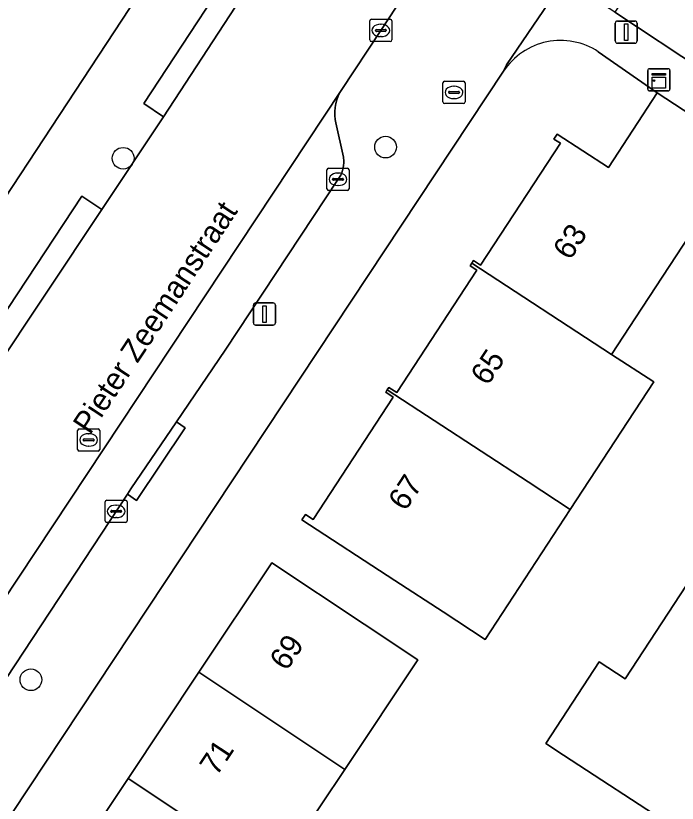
# Model space of a CAD drawing. Extents: x 159279 to 160377, y 384531 to 385888.
# Drawn here: x 159508.58 to 159538.35, y 385190.61 to 385226.08 of the extents above; entities that cross this region are included whole.
import ezdxf

# ---------------------------------------------------------------- set-up
doc = ezdxf.new("R2010")
doc.units = 0
for name, color, linetype in [('IMGEO_Boom', 7, 'Continuous'), ('IMGEO_Brandkraan', 7, 'Continuous'), ('IMGEO_Erf', 7, 'Continuous'), ('IMGEO_Groenvoorziening', 7, 'Continuous'), ('IMGEO_Hek', 7, 'Continuous'), ('IMGEO_Kast', 7, 'Continuous'), ('IMGEO_Kolk', 7, 'Continuous'), ('IMGEO_Lichtmast', 7, 'Continuous'), ('IMGEO_Openbare_ruimte_label', 7, 'Continuous'), ('IMGEO_Pand', 7, 'Continuous'), ('IMGEO_Pand_nummerreeks', 7, 'Continuous'), ('IMGEO_Parkeervlak_open', 7, 'Continuous'), ('IMGEO_Rijbaan_lokaal_open', 7, 'Continuous'), ('IMGEO_Rioolput', 7, 'Continuous'), ('IMGEO_Voetpad_open', 7, 'Continuous')]:
    doc.layers.add(name, color=color, linetype=linetype)

msp = doc.modelspace()

# ---------------------------------------------------------------- linework, layer by layer
at = {"layer": 'IMGEO_Boom'}
for centre in [(159525.22, 385220.165), (159513.411, 385219.659), (159509.258, 385196.175)]:
    msp.add_circle(centre, 0.489, dxfattribs=at)
at = {"layer": 'IMGEO_Brandkraan'}
for p, q in [((159527.802, 385222.202), (159527.802, 385223.054)), ((159527.877, 385223.128), (159528.729, 385223.128)), ((159528.29, 385222.908), (159528.315, 385222.908)), ((159528.803, 385223.054), (159528.803, 385222.202)), ((159528.061, 385222.622), (159528.061, 385222.634)), ((159528.499, 385222.585), (159528.101, 385222.585)), ((159528.104, 385222.671), (159528.502, 385222.671)), ((159528.545, 385222.634), (159528.545, 385222.622)), ((159528.729, 385222.128), (159527.877, 385222.128)), ((159528.313, 385222.348), (159528.288, 385222.348))]:
    msp.add_line(p, q, dxfattribs=at)
for points in [[(159527.802, 385222.202), (159527.802, 385223.054)], [(159527.877, 385223.128), (159528.729, 385223.128)], [(159528.803, 385223.054), (159528.803, 385222.202)], [(159528.729, 385222.128), (159527.877, 385222.128)]]:
    msp.add_lwpolyline(points, dxfattribs=at)
for centre, radius, start, end in [((159527.879, 385223.052), 0.0765, 91.552, 178.448), ((159527.879, 385223.052), 0.0765, 91.552, 178.448), ((159528.727, 385223.052), 0.0765, 1.552, 88.448), ((159528.727, 385223.052), 0.0765, 1.552, 88.448), ((159528.101, 385222.631), 0.0403, 85.8775, 175.7526), ((159528.098, 385222.621), 0.0366, 178.938, 274.7102), ((159528.502, 385222.628), 0.043, 264.8664, 352.4533), ((159528.506, 385222.633), 0.0386, 1.7309, 96.639), ((159527.879, 385222.204), 0.0765, 181.552, 268.448), ((159527.879, 385222.204), 0.0765, 181.552, 268.448), ((159528.727, 385222.204), 0.0765, 271.552, 358.448), ((159528.727, 385222.204), 0.0765, 271.552, 358.448)]:
    msp.add_arc(centre, radius, start, end, dxfattribs=at)
for centre, major_axis, ratio, start_param, end_param in [((159528.289, 385222.628), (-0.387, 0.002), 0.722429, 4.712389, 7.853982), ((159528.314, 385222.628), (-0.39, 0.002), 0.717154, 1.570796, 4.712389)]:
    msp.add_ellipse(centre, major_axis=major_axis, ratio=ratio, start_param=start_param, end_param=end_param, dxfattribs=at)
at = {"layer": 'IMGEO_Erf'}
for points in [[(159539.209, 385216.661), (159536.473, 385212.477), (159535.393, 385210.826), (159537.3, 385209.598), (159533.537, 385203.842), (159529.708, 385197.985), (159527.81, 385199.226), (159525.644, 385200.642), (159521.459, 385203.378), (159521.616, 385203.619), (159521.969, 385203.389), (159525.57, 385208.896), (159525.226, 385209.121), (159525.298, 385209.23), (159525.368, 385209.338), (159525.724, 385209.105), (159529.329, 385214.619), (159529.03, 385214.815), (159529.108, 385214.935), (159529.186, 385215.054), (159529.499, 385214.849), (159533.088, 385220.339), (159532.801, 385220.526), (159532.949, 385220.753), (159535.256, 385219.245), (159537.444, 385222.608), (159534.794, 385224.458)], [(159530.535, 385223.584), (159500, 385177.475), (159492.38, 385165.468)], [(159507.261, 385182.153), (159510.446, 385186.939), (159513.632, 385191.726), (159516.817, 385196.513), (159520.098, 385201.443), (159524.261, 385198.673), (159526.667, 385197.072), (159523.384, 385192.138), (159520.198, 385187.351), (159517.013, 385182.564), (159513.827, 385177.778), (159510.641, 385172.99), (159507.456, 385168.204)], [(159538.014, 385189.652), (159533.235, 385192.777), (159532.434, 385193.301), (159534.841, 385196.983), (159536.009, 385196.219), (159538.761, 385200.427)]]:
    msp.add_lwpolyline(points, dxfattribs=at)
msp.add_arc((159533.101, 385221.895), 3.072, 56.5513, 146.6423, dxfattribs=at)
at = {"layer": 'IMGEO_Groenvoorziening'}
for points in [[(159546.86, 385274.842), (159546.212, 385275.888), (159529.172, 385250), (159504.899, 385213.047), (159502.888, 385214.394), (159492.142, 385198.211), (159474.504, 385172.106), (159472.407, 385169.747), (159469.674, 385166.696), (159472.443, 385164.841), (159473.77, 385166.921), (159474.152, 385166.668), (159486.771, 385185.901), (159487.681, 385185.313), (159489.779, 385188.336), (159488.914, 385188.908), (159492.841, 385194.619), (159493.711, 385194.005), (159494.162, 385194.645), (159494.243, 385194.728), (159496.427, 385196.975), (159495.586, 385197.832), (159499.271, 385201.267)], [(159503.765, 385206.282), (159504.576, 385205.661), (159507.461, 385209.864), (159506.582, 385210.436), (159511.549, 385217.953), (159512.448, 385217.36), (159515.225, 385221.522), (159514.344, 385222.135), (159519.542, 385230.066), (159520.431, 385229.512), (159522.635, 385232.842), (159521.758, 385233.406), (159534.923, 385253.438)], [(159504.899, 385213.047), (159529.172, 385250)]]:
    msp.add_lwpolyline(points, dxfattribs=at)
at = {"layer": 'IMGEO_Hek'}
msp.add_lwpolyline([(159529.172, 385250), (159504.899, 385213.047), (159502.888, 385214.394), (159492.142, 385198.211), (159474.504, 385172.106), (159472.407, 385169.747), (159469.674, 385166.696)], dxfattribs=at)
at = {"layer": 'IMGEO_Kast'}
for p, q in [((159537.022, 385222.772), (159537.022, 385223.613)), ((159537.022, 385223.613), (159537.022, 385222.772)), ((159537.097, 385223.697), (159537.938, 385223.697)), ((159537.938, 385223.697), (159537.097, 385223.697)), ((159538.022, 385223.622), (159538.022, 385222.781)), ((159538.022, 385222.781), (159538.022, 385223.622)), ((159537.947, 385222.697), (159537.106, 385222.697)), ((159537.106, 385222.697), (159537.947, 385222.697))]:
    msp.add_line(p, q, dxfattribs=at)
for points in [[(159537.217, 385223.487), (159537.817, 385223.487), (159537.817, 385223.402), (159537.217, 385223.402), (159537.217, 385223.487)], [(159537.217, 385223.312), (159537.817, 385223.312), (159537.817, 385222.823), (159537.217, 385222.823), (159537.217, 385223.312)]]:
    msp.add_lwpolyline(points, dxfattribs=at)
msp.add_circle((159537.301, 385223.161), 0.0377, dxfattribs=at)
for centre, start, end in [((159537.1, 385223.619), 92.4484, 184.2845), ((159537.1, 385223.619), 92.4484, 184.2845), ((159537.944, 385223.619), 2.4484, 94.2845), ((159537.944, 385223.619), 2.4484, 94.2845), ((159537.1, 385222.775), 182.4484, 274.2845), ((159537.1, 385222.775), 182.4484, 274.2845), ((159537.944, 385222.775), 272.4484, 4.2845), ((159537.944, 385222.775), 272.4484, 4.2845)]:
    msp.add_arc(centre, 0.0779, start, end, dxfattribs=at)
at = {"layer": 'IMGEO_Kolk'}
for p, q in [((159524.508, 385224.994), (159524.508, 385225.846)), ((159524.583, 385225.92), (159525.435, 385225.92)), ((159524.996, 385225.7), (159525.021, 385225.7)), ((159525.509, 385225.846), (159525.509, 385224.994)), ((159524.767, 385225.414), (159524.767, 385225.426)), ((159525.205, 385225.377), (159524.807, 385225.377)), ((159524.81, 385225.463), (159525.208, 385225.463)), ((159525.251, 385225.426), (159525.251, 385225.414)), ((159525.019, 385225.14), (159524.994, 385225.14)), ((159525.435, 385224.92), (159524.583, 385224.92)), ((159522.58, 385218.288), (159522.58, 385219.14)), ((159522.655, 385219.214), (159523.507, 385219.214)), ((159523.068, 385218.994), (159523.093, 385218.994)), ((159523.581, 385219.14), (159523.581, 385218.288)), ((159522.839, 385218.708), (159522.839, 385218.72)), ((159523.277, 385218.671), (159522.879, 385218.671)), ((159522.882, 385218.757), (159523.28, 385218.757)), ((159523.323, 385218.72), (159523.323, 385218.708)), ((159523.507, 385218.214), (159522.655, 385218.214)), ((159523.091, 385218.434), (159523.066, 385218.434)), ((159512.594, 385203.332), (159512.594, 385204.184)), ((159512.669, 385204.258), (159513.521, 385204.258)), ((159513.082, 385204.038), (159513.107, 385204.038)), ((159513.595, 385204.184), (159513.595, 385203.332)), ((159512.853, 385203.752), (159512.853, 385203.764)), ((159513.291, 385203.715), (159512.893, 385203.715)), ((159512.896, 385203.801), (159513.294, 385203.801)), ((159513.337, 385203.764), (159513.337, 385203.752)), ((159513.105, 385203.478), (159513.08, 385203.478)), ((159513.521, 385203.258), (159512.669, 385203.258))]:
    msp.add_line(p, q, dxfattribs=at)
for points in [[(159524.508, 385224.994), (159524.508, 385225.846)], [(159524.583, 385225.92), (159525.435, 385225.92)], [(159525.509, 385225.846), (159525.509, 385224.994)], [(159525.435, 385224.92), (159524.583, 385224.92)], [(159522.58, 385218.288), (159522.58, 385219.14)], [(159522.655, 385219.214), (159523.507, 385219.214)], [(159523.581, 385219.14), (159523.581, 385218.288)], [(159523.507, 385218.214), (159522.655, 385218.214)], [(159512.594, 385203.332), (159512.594, 385204.184)], [(159512.669, 385204.258), (159513.521, 385204.258)], [(159513.595, 385204.184), (159513.595, 385203.332)], [(159513.521, 385203.258), (159512.669, 385203.258)]]:
    msp.add_lwpolyline(points, dxfattribs=at)
for centre, radius, start, end in [((159524.585, 385225.844), 0.0765, 91.552, 178.448), ((159524.585, 385225.844), 0.0765, 91.552, 178.448), ((159525.433, 385225.844), 0.0765, 1.552, 88.448), ((159525.433, 385225.844), 0.0765, 1.552, 88.448), ((159524.807, 385225.423), 0.0403, 85.8775, 175.7526), ((159524.804, 385225.413), 0.0366, 178.938, 274.7102), ((159525.208, 385225.42), 0.043, 264.8664, 352.4533), ((159525.212, 385225.425), 0.0386, 1.7309, 96.639), ((159524.585, 385224.996), 0.0765, 181.552, 268.448), ((159524.585, 385224.996), 0.0765, 181.552, 268.448), ((159525.433, 385224.996), 0.0765, 271.552, 358.448), ((159525.433, 385224.996), 0.0765, 271.552, 358.448), ((159522.657, 385219.138), 0.0765, 91.552, 178.448), ((159522.657, 385219.138), 0.0765, 91.552, 178.448), ((159523.505, 385219.138), 0.0765, 1.552, 88.448), ((159523.505, 385219.138), 0.0765, 1.552, 88.448), ((159522.879, 385218.717), 0.0403, 85.8775, 175.7526), ((159522.876, 385218.707), 0.0366, 178.938, 274.7102), ((159523.28, 385218.714), 0.043, 264.8664, 352.4533), ((159523.284, 385218.719), 0.0386, 1.7309, 96.639), ((159522.657, 385218.29), 0.0765, 181.552, 268.448), ((159522.657, 385218.29), 0.0765, 181.552, 268.448), ((159523.505, 385218.29), 0.0765, 271.552, 358.448), ((159523.505, 385218.29), 0.0765, 271.552, 358.448), ((159512.671, 385204.182), 0.0765, 91.552, 178.448), ((159512.671, 385204.182), 0.0765, 91.552, 178.448), ((159513.519, 385204.182), 0.0765, 1.552, 88.448), ((159513.519, 385204.182), 0.0765, 1.552, 88.448), ((159512.893, 385203.761), 0.0403, 85.8775, 175.7526), ((159512.89, 385203.751), 0.0366, 178.938, 274.7102), ((159513.294, 385203.758), 0.043, 264.8664, 352.4533), ((159513.298, 385203.763), 0.0386, 1.7309, 96.639), ((159512.671, 385203.334), 0.0765, 181.552, 268.448), ((159512.671, 385203.334), 0.0765, 181.552, 268.448), ((159513.519, 385203.334), 0.0765, 271.552, 358.448), ((159513.519, 385203.334), 0.0765, 271.552, 358.448)]:
    msp.add_arc(centre, radius, start, end, dxfattribs=at)
for centre, major_axis, ratio, start_param, end_param in [((159524.995, 385225.42), (-0.387, 0.002), 0.722429, 4.712389, 7.853982), ((159525.02, 385225.42), (-0.39, 0.002), 0.717154, 1.570796, 4.712389), ((159523.067, 385218.714), (-0.387, 0.002), 0.722429, 4.712389, 7.853982), ((159523.092, 385218.714), (-0.39, 0.002), 0.717154, 1.570796, 4.712389), ((159513.081, 385203.758), (-0.387, 0.002), 0.722429, 4.712389, 7.853982), ((159513.106, 385203.758), (-0.39, 0.002), 0.717154, 1.570796, 4.712389)]:
    msp.add_ellipse(centre, major_axis=major_axis, ratio=ratio, start_param=start_param, end_param=end_param, dxfattribs=at)
at = {"layer": 'IMGEO_Lichtmast'}
for p, q in [((159535.555, 385224.944), (159535.555, 385225.744)), ((159535.555, 385225.744), (159535.555, 385224.944)), ((159535.655, 385225.844), (159536.445, 385225.844)), ((159536.445, 385225.844), (159535.655, 385225.844)), ((159536.545, 385225.744), (159536.545, 385224.944)), ((159536.545, 385224.944), (159536.545, 385225.744)), ((159536.445, 385224.844), (159535.655, 385224.844)), ((159535.655, 385224.844), (159536.445, 385224.844)), ((159519.27, 385212.246), (159519.27, 385213.046)), ((159519.27, 385213.046), (159519.27, 385212.246)), ((159519.37, 385213.146), (159520.16, 385213.146)), ((159520.16, 385213.146), (159519.37, 385213.146)), ((159520.26, 385213.046), (159520.26, 385212.246)), ((159520.26, 385212.246), (159520.26, 385213.046)), ((159520.16, 385212.146), (159519.37, 385212.146)), ((159519.37, 385212.146), (159520.16, 385212.146))]:
    msp.add_line(p, q, dxfattribs=at)
for points in [[(159535.975, 385225.719), (159536.125, 385225.719), (159536.125, 385224.969), (159535.975, 385224.969), (159535.975, 385225.719)], [(159519.69, 385213.021), (159519.84, 385213.021), (159519.84, 385212.271), (159519.69, 385212.271), (159519.69, 385213.021)]]:
    msp.add_lwpolyline(points, dxfattribs=at)
for centre, start, end in [((159535.655, 385225.744), 90, 180), ((159535.655, 385225.744), 90, 180), ((159536.445, 385225.744), 0, 90), ((159536.445, 385225.744), 360, 90), ((159535.655, 385224.944), 180, 270), ((159535.655, 385224.944), 180, 270), ((159536.445, 385224.944), 270, 0), ((159536.445, 385224.944), 270, 0), ((159519.37, 385213.046), 90, 180), ((159519.37, 385213.046), 90, 180), ((159520.16, 385213.046), 0, 90), ((159520.16, 385213.046), 360, 90), ((159519.37, 385212.246), 180, 270), ((159519.37, 385212.246), 180, 270), ((159520.16, 385212.246), 270, 0), ((159520.16, 385212.246), 270, 0)]:
    msp.add_arc(centre, 0.1, start, end, dxfattribs=at)
at = {"layer": 'IMGEO_Pand'}
for points in [[(159537.444, 385222.608), (159535.256, 385219.245), (159532.949, 385220.753), (159532.801, 385220.526), (159533.088, 385220.339), (159529.499, 385214.849), (159529.186, 385215.054), (159529.108, 385214.935), (159535.393, 385210.826), (159536.473, 385212.477), (159539.209, 385216.661), (159540.363, 385215.906), (159542.559, 385219.256)], [(159533.537, 385203.842), (159537.3, 385209.598), (159535.393, 385210.826), (159529.108, 385214.935), (159529.03, 385214.815), (159529.329, 385214.619), (159525.724, 385209.105), (159525.368, 385209.338), (159525.298, 385209.23), (159531.639, 385205.083)], [(159527.81, 385199.226), (159529.708, 385197.985), (159533.537, 385203.842), (159531.639, 385205.083), (159525.298, 385209.23), (159525.226, 385209.121), (159525.57, 385208.896), (159521.969, 385203.389), (159521.616, 385203.619), (159521.459, 385203.378), (159525.644, 385200.642)], [(159526.667, 385197.072), (159524.261, 385198.673), (159520.098, 385201.443), (159516.817, 385196.513), (159523.384, 385192.138)], [(159543.737, 385197.173), (159543.294, 385197.463), (159542.314, 385198.104), (159540.523, 385199.275), (159539.552, 385199.91), (159538.761, 385200.427), (159536.009, 385196.219), (159534.841, 385196.983), (159532.434, 385193.301), (159533.235, 385192.777), (159538.014, 385189.652), (159538.676, 385189.219)], [(159523.384, 385192.138), (159516.817, 385196.513), (159513.632, 385191.726), (159520.198, 385187.351)], [(159520.198, 385187.351), (159513.632, 385191.726), (159510.446, 385186.939), (159517.013, 385182.564)]]:
    msp.add_lwpolyline(points, close=True, dxfattribs=at)
at = {"layer": 'IMGEO_Parkeervlak_open'}
msp.add_lwpolyline([(159505.818, 385192.716), (159513.601, 385204.527), (159513.763, 385204.772), (159515.809, 385207.785), (159518, 385211.012), (159523.08, 385218.715), (159523.145, 385218.808), (159523.202, 385218.906), (159523.25, 385219.009), (159523.288, 385219.115), (159523.316, 385219.225), (159523.335, 385219.337), (159523.344, 385219.45), (159523.342, 385219.563), (159523.331, 385219.675), (159523.326, 385219.705), (159522.989, 385221.253), (159522.959, 385221.415), (159522.942, 385221.592), (159522.941, 385221.77), (159522.956, 385221.947), (159522.986, 385222.122), (159523.032, 385222.294), (159523.093, 385222.461), (159523.169, 385222.622), (159523.226, 385222.717), (159504.103, 385193.86)], dxfattribs=at)
at = {"layer": 'IMGEO_Rijbaan_lokaal_open'}
for points in [[(159553.737, 385268.934), (159548.67, 385272.278), (159546.87, 385269.625), (159546.274, 385268.656), (159544.102, 385265.394), (159538.681, 385256.977), (159535.917, 385252.765), (159522.635, 385232.842), (159520.431, 385229.512), (159515.225, 385221.522), (159512.448, 385217.36), (159507.461, 385209.864), (159504.576, 385205.661)], [(159500.082, 385200.646), (159497.627, 385198.181), (159504.103, 385193.86), (159523.226, 385222.717), (159525.008, 385225.421), (159526.049, 385227.003), (159533.84, 385238.844), (159537.02, 385243.683), (159537.125, 385243.823), (159537.243, 385243.954), (159537.371, 385244.074), (159553.737, 385268.934)]]:
    msp.add_lwpolyline(points, dxfattribs=at)
msp.add_lwpolyline([(159554.953, 385213.385), (159558.16, 385211.263), (159574.689, 385200.309), (159577.106, 385203.93), (159575.138, 385205.233), (159561.521, 385214.25), (159560.555, 385214.89), (159557.466, 385216.936), (159556.185, 385217.783), (159552.991, 385219.899), (159552.028, 385220.537), (159545.411, 385224.965), (159541.635, 385227.423), (159538.775, 385229.313), (159538.484, 385229.512), (159537.956, 385229.86), (159535.535, 385226.241), (159539.571, 385223.563), (159543.959, 385220.719), (159550.572, 385216.287), (159553.792, 385214.157)], close=True, dxfattribs=at)
at = {"layer": 'IMGEO_Rioolput'}
for p, q in [((159511.357, 385206.548), (159511.357, 385207.4)), ((159511.432, 385207.474), (159512.284, 385207.474)), ((159511.845, 385207.254), (159511.87, 385207.254)), ((159512.358, 385207.4), (159512.358, 385206.548)), ((159511.616, 385206.968), (159511.616, 385206.98)), ((159512.054, 385206.931), (159511.656, 385206.931)), ((159511.659, 385207.017), (159512.057, 385207.017)), ((159512.1, 385206.98), (159512.1, 385206.968)), ((159511.868, 385206.694), (159511.843, 385206.694)), ((159512.284, 385206.474), (159511.432, 385206.474))]:
    msp.add_line(p, q, dxfattribs=at)
for points in [[(159511.357, 385206.548), (159511.357, 385207.4)], [(159511.432, 385207.474), (159512.284, 385207.474)], [(159512.358, 385207.4), (159512.358, 385206.548)], [(159512.284, 385206.474), (159511.432, 385206.474)]]:
    msp.add_lwpolyline(points, dxfattribs=at)
for centre, radius, start, end in [((159511.434, 385207.398), 0.0765, 91.552, 178.448), ((159511.434, 385207.398), 0.0765, 91.552, 178.448), ((159512.282, 385207.398), 0.0765, 1.552, 88.448), ((159512.282, 385207.398), 0.0765, 1.552, 88.448), ((159511.656, 385206.977), 0.0403, 85.8775, 175.7526), ((159511.653, 385206.967), 0.0366, 178.938, 274.7102), ((159512.057, 385206.974), 0.043, 264.8664, 352.4533), ((159512.061, 385206.979), 0.0386, 1.7309, 96.639), ((159511.434, 385206.55), 0.0765, 181.552, 268.448), ((159511.434, 385206.55), 0.0765, 181.552, 268.448), ((159512.282, 385206.55), 0.0765, 271.552, 358.448), ((159512.282, 385206.55), 0.0765, 271.552, 358.448)]:
    msp.add_arc(centre, radius, start, end, dxfattribs=at)
for centre, major_axis, ratio, start_param, end_param in [((159511.844, 385206.974), (-0.387, 0.002), 0.722429, 4.712389, 7.853982), ((159511.869, 385206.974), (-0.39, 0.002), 0.717154, 1.570796, 4.712389)]:
    msp.add_ellipse(centre, major_axis=major_axis, ratio=ratio, start_param=start_param, end_param=end_param, dxfattribs=at)
at = {"layer": 'IMGEO_Voetpad_open'}
for points in [[(159515.225, 385221.522), (159520.431, 385229.512), (159519.542, 385230.066), (159514.344, 385222.135)], [(159512.448, 385217.36), (159511.549, 385217.953), (159506.582, 385210.436), (159507.461, 385209.864)], [(159513.601, 385204.527), (159514.017, 385204.25), (159516.199, 385207.525), (159515.809, 385207.785), (159513.763, 385204.772)]]:
    msp.add_lwpolyline(points, close=True, dxfattribs=at)
for points in [[(159558.16, 385211.263), (159557.884, 385210.847), (159554.678, 385212.971), (159554.953, 385213.385), (159553.792, 385214.157), (159553.516, 385213.741), (159550.298, 385215.874), (159550.572, 385216.287), (159543.959, 385220.719), (159539.571, 385223.563), (159535.535, 385226.241), (159533.961, 385227.272), (159533.553, 385227.54), (159533.287, 385227.738), (159530.665, 385223.871), (159530.535, 385223.584)], [(159530.535, 385223.584), (159530.665, 385223.871), (159533.287, 385227.738)], [(159526.049, 385227.003), (159525.008, 385225.421), (159523.226, 385222.717), (159523.169, 385222.622), (159523.093, 385222.461), (159523.032, 385222.294), (159522.986, 385222.122), (159522.956, 385221.947), (159522.941, 385221.77), (159522.942, 385221.592), (159522.959, 385221.415), (159522.989, 385221.253), (159523.326, 385219.705), (159523.331, 385219.675), (159523.342, 385219.563), (159523.344, 385219.45), (159523.335, 385219.337), (159523.316, 385219.225), (159523.288, 385219.115), (159523.25, 385219.009), (159523.202, 385218.906), (159523.145, 385218.808), (159523.08, 385218.715), (159518, 385211.012), (159515.809, 385207.785), (159516.199, 385207.525), (159514.017, 385204.25), (159513.601, 385204.527), (159505.818, 385192.716)], [(159534.794, 385224.458), (159537.444, 385222.608), (159542.559, 385219.256), (159547.651, 385215.901), (159553.07, 385212.326), (159554.161, 385211.606), (159573.039, 385199.135)], [(159492.38, 385165.468), (159500, 385177.475), (159530.535, 385223.584)]]:
    msp.add_lwpolyline(points, dxfattribs=at)
msp.add_arc((159533.101, 385221.895), 3.072, 56.5513, 146.6423, dxfattribs=at)

# ---------------------------------------------------------------- texts
at = {"layer": 'IMGEO_Openbare_ruimte_label'}
msp.add_text('Pieter Zeemanstraat', height=1, rotation=56.58, dxfattribs=at).set_placement((159511.922, 385207.171))
at = {"layer": 'IMGEO_Pand_nummerreeks'}
for s, rotation, p in [('63', 56.7343, (159533.524, 385215.024)), ('65', 56.7343, (159529.817, 385209.374)), ('67', 56.7343, (159526.111, 385203.724)), ('69', 56.3561, (159520.766, 385196.526)), ('71', 56.3561, (159517.619, 385191.797))]:
    msp.add_text(s, height=1, rotation=rotation, dxfattribs=at).set_placement(p)

doc.saveas('drawing.dxf')
